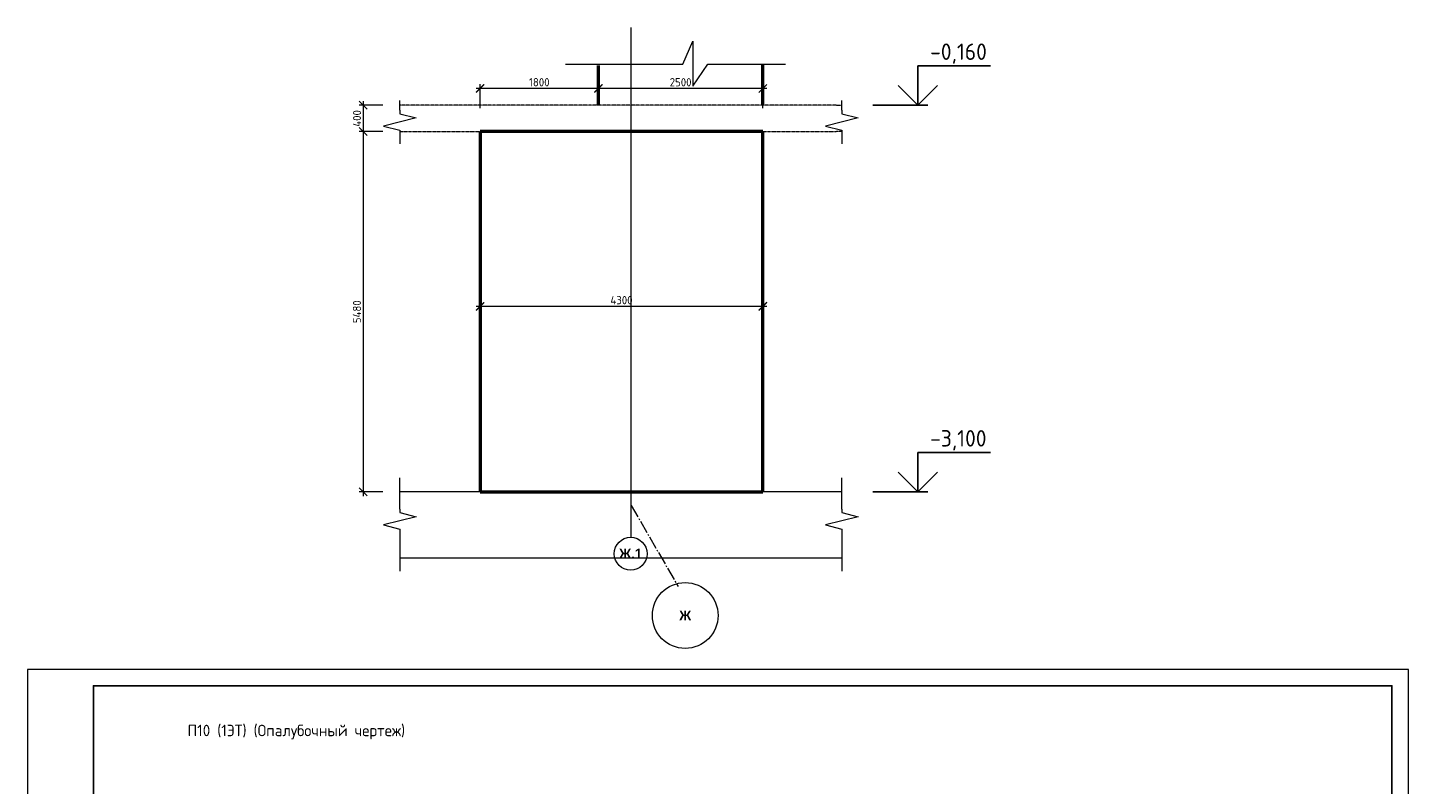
# Model space of a CAD drawing. Header units: millimetres. Extents: x 263826 to 1718326, y -423071 to 70137.
# Tile 432 of 486: x 904252 to 946252, y -113969 to -90952. Entities that reach past the tile are written whole.
import ezdxf
from ezdxf.enums import TextEntityAlignment as Align

# ---------------------------------------------------------------- set-up
doc = ezdxf.new("R2010")
doc.units = ezdxf.units.MM
for name, pattern in [('01 Штриховая _4 мм_', [6, 3.5, -2.5]), ('______5', [1100, 800, -100, 100, -100]), ('осевая', [50.8, 31.75, -6.35, 6.35, -6.35])]:
    doc.linetypes.add(name, pattern=pattern)
for name, color, linetype, lineweight in [('AF_Perekritie', 90, 'Continuous', 18), ('AF_Stena', 90, 'Continuous', 18), ('KR_Fundament', 253, 'Continuous', 18), ('Оси', 40, '______5', 18), ('РАЗМЕРЫ', 1, 'Continuous', 9), ('Текст', 7, 'Continuous', 25), ('ТОНКИЕ', 7, 'Continuous', 9)]:
    doc.layers.add(name, color=color, linetype=linetype, lineweight=lineweight)
doc.layers.add('ТОЛСТЫЕ_ОСНОВНЫЕ', color=6, linetype='Continuous')
doc.styles.add('Century Gothic', font='GOTHIC.TTF')
doc.styles.add('GOST-2.304_Type-B', font='GOST_Common.ttf')
doc.styles.add('style1', font='GOST_Common.ttf', dxfattribs={"height": 500})
doc.dimstyles.new('мой 25', dxfattribs={"dimscale": 100, "dimtxt": 2.5, "dimasz": 2.5, "dimexe": 1.25, "dimexo": 0.625, "dimtad": 1, "dimdec": 0, "dimlfac": 0.5, "dimtxsty": 'GOST-2.304_Type-B', "dimblk": 'ARCHTICK', "dimcen": 2.5, "dimdle": 1.25, "dimaunit": 1, "dimadec": 1, "dimazin": 2, "dimtfac": 1, "dimtdec": 0, "dimtmove": 1, "dimatfit": 3, "dimfxl": 6, "dimfxlon": 1, "dimtfill": 1, "dimlwd": -1, "dimlwe": -1, "dimarcsym": 0})

# ---------------------------------------------------------------- blocks, each defined once
blk = doc.blocks.new('*U46')
at = {"layer": 'ТОЛСТЫЕ_ОСНОВНЫЕ'}
for p, q in [((8, 5), (8, 90)), ((8, 90), (20, 90)), ((13, 5), (13, 90)), ((8, 65), (20, 65)), ((8, 30), (20, 30)), ((20, 5), (8, 5))]:
    blk.add_line(p, q, dxfattribs=at)
at = {"layer": 'ТОЛСТЫЕ_ОСНОВНЫЕ', "color": 6}
blk.add_lwpolyline([(20, 5), (415, 5), (415, 292), (20, 292)], close=True, dxfattribs=at)
at = {"layer": 'ТОНКИЕ'}
blk.add_lwpolyline([(0, 0), (420, 0), (420, 297), (0, 297)], close=True, dxfattribs=at)
at = {"layer": 'Текст', "style": 'style1'}
for s, p in [('Взам.инв.№', (10.5, 77.5)), ('Подпись и дата', (10.5, 47.5)), ('Инв.№ подл.', (10.5, 17.5))]:
    blk.add_text(s, height=3, rotation=90, dxfattribs=at).set_placement(p, align=Align.MIDDLE)
blk.add_text('Формат А3', height=2.5, dxfattribs=at).set_placement((375.57, 1.2))
blk = doc.blocks.new('_ArchTick')
at = {"color": 0, "linetype": 'ByBlock', "const_width": 0.15}
blk.add_lwpolyline([(-0.5, -0.5), (0.5, 0.5)], dxfattribs=at)
blk = doc.blocks.new('*D2948')
at = {"layer": 'DEFPOINTS', "color": 0, "transparency": 16777216}
for p in [(916296, -93314), (916296, -94114)]:
    blk.add_point(p, dxfattribs=at)
at = {"layer": 'РАЗМЕРЫ', "color": 0, "linetype": 'Continuous', "transparency": 16777216}
for p, q in [((914458, -93189), (914458, -94239)), ((915058, -93314), (914333, -93314)), ((915058, -94114), (914333, -94114))]:
    blk.add_line(p, q, dxfattribs=at)
at = {"layer": 'РАЗМЕРЫ', "color": 0, "transparency": 16777216, "xscale": 250, "yscale": 250, "zscale": 250}
for p, rotation in [((914458, -93314), 90), ((914458, -94114), 270)]:
    blk.add_blockref('_ArchTick', p, dxfattribs=dict(at, rotation=rotation))
at = {"layer": 'РАЗМЕРЫ', "color": 0, "transparency": 16777216, "insert": (914270, -93714), "char_height": 250, "attachment_point": 5, "rotation": 90, "style": 'GOST-2.304_Type-B', "bg_fill": 3, "box_fill_scale": 1.1, "bg_fill_color": 256, "bg_fill_true_color": 13158600, "bg_fill_transparency": 0}
blk.add_mtext('400', dxfattribs=at)
at = {"layer": 'DEFPOINTS', "color": 0, "transparency": 16777216}
blk.add_point((914458, -94114), dxfattribs=at)
blk = doc.blocks.new('*D2949')
at = {"layer": 'DEFPOINTS', "color": 0, "transparency": 16777216}
for p in [(916296, -94114), (914458, -105074), (917413, -105074)]:
    blk.add_point(p, dxfattribs=at)
at = {"layer": 'РАЗМЕРЫ', "color": 0, "linetype": 'Continuous', "transparency": 16777216}
for p, q in [((914458, -93989), (914458, -105199)), ((915058, -94114), (914333, -94114)), ((915058, -105074), (914333, -105074))]:
    blk.add_line(p, q, dxfattribs=at)
at = {"layer": 'РАЗМЕРЫ', "color": 0, "transparency": 16777216, "xscale": 250, "yscale": 250, "zscale": 250}
for p, rotation in [((914458, -94114), 90), ((914458, -105074), 270)]:
    blk.add_blockref('_ArchTick', p, dxfattribs=dict(at, rotation=rotation))
at = {"layer": 'РАЗМЕРЫ', "color": 0, "transparency": 16777216, "insert": (914270, -99594), "char_height": 250, "attachment_point": 5, "rotation": 90, "style": 'GOST-2.304_Type-B', "bg_fill": 3, "box_fill_scale": 1.1, "bg_fill_color": 256, "bg_fill_true_color": 13158600, "bg_fill_transparency": 0}
blk.add_mtext('5480', dxfattribs=at)
blk = doc.blocks.new('*D2950')
at = {"layer": 'DEFPOINTS', "color": 0, "transparency": 16777216}
for p in [(918016, -99430), (918016, -99594), (926615, -99594)]:
    blk.add_point(p, dxfattribs=at)
at = {"layer": 'РАЗМЕРЫ', "color": 0, "linetype": 'Continuous', "transparency": 16777216}
for p, q in [((926740, -99430), (917891, -99430)), ((918016, -99532), (918016, -99305)), ((926615, -99532), (926615, -99305))]:
    blk.add_line(p, q, dxfattribs=at)
at = {"layer": 'РАЗМЕРЫ', "color": 0, "transparency": 16777216, "xscale": 250, "yscale": 250, "zscale": 250, "rotation": 180}
blk.add_blockref('_ArchTick', (918016, -99430), dxfattribs=at)
at = {"layer": 'РАЗМЕРЫ', "color": 0, "transparency": 16777216, "xscale": 250, "yscale": 250, "zscale": 250}
blk.add_blockref('_ArchTick', (926615, -99430), dxfattribs=at)
at = {"layer": 'РАЗМЕРЫ', "color": 0, "transparency": 16777216, "insert": (922316, -99242), "char_height": 250, "attachment_point": 5, "style": 'GOST-2.304_Type-B', "bg_fill": 3, "box_fill_scale": 1.1, "bg_fill_color": 256, "bg_fill_true_color": 13158600, "bg_fill_transparency": 0}
blk.add_mtext('4300', dxfattribs=at)
blk = doc.blocks.new('*D2951')
at = {"layer": 'DEFPOINTS', "color": 0, "transparency": 16777216}
for p in [(921615, -92712), (921615, -92801), (926615, -96206)]:
    blk.add_point(p, dxfattribs=at)
at = {"layer": 'РАЗМЕРЫ', "color": 0, "linetype": 'Continuous', "transparency": 16777216}
for p, q in [((926740, -92801), (921490, -92801)), ((921615, -92774), (921615, -92926)), ((926615, -93401), (926615, -92676))]:
    blk.add_line(p, q, dxfattribs=at)
at = {"layer": 'РАЗМЕРЫ', "color": 0, "transparency": 16777216, "xscale": 250, "yscale": 250, "zscale": 250, "rotation": 180}
blk.add_blockref('_ArchTick', (921615, -92801), dxfattribs=at)
at = {"layer": 'РАЗМЕРЫ', "color": 0, "transparency": 16777216, "xscale": 250, "yscale": 250, "zscale": 250}
blk.add_blockref('_ArchTick', (926615, -92801), dxfattribs=at)
at = {"layer": 'РАЗМЕРЫ', "color": 0, "transparency": 16777216, "insert": (924115, -92613), "char_height": 250, "attachment_point": 5, "style": 'GOST-2.304_Type-B', "bg_fill": 3, "box_fill_scale": 1.1, "bg_fill_color": 256, "bg_fill_true_color": 13158600, "bg_fill_transparency": 0}
blk.add_mtext('2500', dxfattribs=at)
blk = doc.blocks.new('*D2952')
at = {"layer": 'DEFPOINTS', "color": 0, "transparency": 16777216}
for p in [(918016, -92801), (921615, -92712), (918016, -96825)]:
    blk.add_point(p, dxfattribs=at)
at = {"layer": 'РАЗМЕРЫ', "color": 0, "linetype": 'Continuous', "transparency": 16777216}
for p, q in [((921740, -92801), (917891, -92801)), ((918016, -93401), (918016, -92676)), ((921615, -92774), (921615, -92926))]:
    blk.add_line(p, q, dxfattribs=at)
at = {"layer": 'РАЗМЕРЫ', "color": 0, "transparency": 16777216, "xscale": 250, "yscale": 250, "zscale": 250, "rotation": 180}
blk.add_blockref('_ArchTick', (918016, -92801), dxfattribs=at)
at = {"layer": 'РАЗМЕРЫ', "color": 0, "transparency": 16777216, "xscale": 250, "yscale": 250, "zscale": 250}
blk.add_blockref('_ArchTick', (921615, -92801), dxfattribs=at)
at = {"layer": 'РАЗМЕРЫ', "color": 0, "transparency": 16777216, "insert": (919816, -92613), "char_height": 250, "attachment_point": 5, "style": 'GOST-2.304_Type-B', "bg_fill": 3, "box_fill_scale": 1.1, "bg_fill_color": 256, "bg_fill_true_color": 13158600, "bg_fill_transparency": 0}
blk.add_mtext('1800', dxfattribs=at)

msp = doc.modelspace()

# ---------------------------------------------------------------- linework, layer by layer
for points in [[(931333.28779, -92114.44218), (933543.83728, -92114.44218)], [(931333.28779, -93314.44218), (931333.28779, -92114.44218)], [(931933.28779, -92714.44218), (931333.28779, -93314.44218), (930733.28779, -92714.44218)], [(929964.15427, -93314.44218), (931633.28779, -93314.44218)], [(931333.28779, -103874.44218), (933543.83728, -103874.44218)], [(931333.28779, -105074.44218), (931333.28779, -103874.44218)], [(931933.28779, -104474.44218), (931333.28779, -105074.44218), (930733.28779, -104474.44218)], [(929964.15427, -105074.44218), (931633.28779, -105074.44218)]]:
    msp.add_lwpolyline(points)
at = {"color": 0, "linetype": 'ByBlock', "lineweight": 0}
for centre, radius in [((922594.94161, -106953.53318), 500), ((924254.73163, -108832.62418), 1000)]:
    msp.add_circle(centre, radius, dxfattribs=at)
at = {"layer": 'AF_Perekritie', "linetype": '01 Штриховая _4 мм_', "lineweight": 9}
for p, q in [((928855.25137, -93314.44218), (915574.68248, -93314.44218)), ((928855.4498, -93314.44218), (929018.16254, -93314.44218)), ((915574.68248, -94114.44218), (928855.25137, -94114.44218)), ((929018.16254, -94114.44218), (928855.4498, -94114.44218))]:
    msp.add_line(p, q, dxfattribs=at)
at = {"layer": 'AF_Stena', "lineweight": 50}
for p, q in [((921615.15138, -93314.44218), (921615.15138, -92108.60822)), ((926615.15159, -93314.44218), (926615.15159, -92066.35008)), ((926615.15159, -94114.44218), (918015.95673, -94114.44218)), ((918015.95673, -94114.44218), (918015.95673, -105074.44218)), ((926615.15159, -105074.44218), (926615.15159, -94114.44218)), ((918015.95673, -105074.44218), (926615.15159, -105074.44218))]:
    msp.add_line(p, q, dxfattribs=at)
at = {"layer": 'AF_Stena', "lineweight": 20}
for points in [[(915574.68248, -93464.44218), (915574.68248, -93164.44218)], [(929018.16254, -93464.44218), (929018.16254, -93164.44218)], [(915574.68248, -93464.44218), (915574.68248, -93574.44258)], [(915574.68248, -93574.44258), (916074.68248, -93699.44258)], [(929018.16254, -93464.44218), (929018.16254, -93574.44258)], [(929018.16254, -93574.44258), (929518.16254, -93699.44258)], [(916074.68248, -93699.44258), (915074.68248, -93949.44258)], [(915074.68248, -93949.44258), (915574.68248, -94074.44258)], [(915574.68248, -94074.44258), (915574.68248, -94184.44298)], [(929518.16254, -93699.44258), (928518.16254, -93949.44258)], [(928518.16254, -93949.44258), (929018.16254, -94074.44258)], [(929018.16254, -94074.44258), (929018.16254, -94184.44298)], [(915574.68248, -94184.44298), (915574.68248, -94484.44298)], [(929018.16254, -94184.44298), (929018.16254, -94484.44298)], [(915574.68248, -105593.76199), (915574.68248, -104650.04331)], [(929018.16254, -105593.76199), (929018.16254, -104650.04331)], [(916074.68248, -105828.76239), (915074.68248, -106078.76239)], [(915574.68248, -105593.76199), (915574.68248, -105703.76239)], [(915574.68248, -105703.76239), (916074.68248, -105828.76239)], [(929518.16254, -105828.76239), (928518.16254, -106078.76239)], [(929018.16254, -105593.76199), (929018.16254, -105703.76239)], [(929018.16254, -105703.76239), (929518.16254, -105828.76239)], [(915074.68248, -106078.76239), (915574.68248, -106203.76239)], [(915574.68248, -106203.76239), (915574.68248, -106313.76279)], [(928518.16254, -106078.76239), (929018.16254, -106203.76239)], [(929018.16254, -106203.76239), (929018.16254, -106313.76279)], [(915574.68248, -106313.76279), (915574.68248, -107485.14)], [(929018.16254, -106313.76279), (929018.16254, -107485.14)]]:
    msp.add_lwpolyline(points, dxfattribs=at)
at = {"layer": 'KR_Fundament', "lineweight": 9}
for p, q in [((929018.16254, -105074.44218), (915574.68248, -105074.44218)), ((915574.68248, -107074.44218), (929018.16254, -107074.44218))]:
    msp.add_line(p, q, dxfattribs=at)
at = {"layer": 'Оси', "color": 16, "linetype": '______5', "lineweight": 0, "ltscale": 0.5, "transparency": 33554687}
msp.add_line((922615.15159, -105488.95065), (924036.74903, -107951.22964), dxfattribs=at)
at = {"layer": 'РАЗМЕРЫ', "color": 4}
for p, q in [((924182.75367, -92066.35008), (924485.56841, -91367.23529)), ((924485.56841, -91367.23529), (924485.56841, -92736.8462)), ((920615.56127, -92066.35008), (924182.75367, -92066.35008)), ((924485.56841, -92736.8462), (924942.28607, -92066.35008)), ((924942.28607, -92066.35008), (927302.00199, -92066.35008))]:
    msp.add_line(p, q, dxfattribs=at)

# ---------------------------------------------------------------- block references
at = {"xscale": 100, "yscale": 100, "zscale": 100}
msp.add_blockref('*U46', (904252.04047, -140171.46392), dxfattribs=at)

# ---------------------------------------------------------------- texts
at = {"style": 'GOST-2.304_Type-B'}
for s, p in [('-0,160', (931705.12472, -91934.44218)), ('-3,100', (931705.12472, -103694.44218))]:
    msp.add_text(s, height=499.999989, dxfattribs=at).set_placement(p)
at = {"layer": 'Оси', "color": 16, "linetype": 'Continuous', "lineweight": 25, "transparency": 33554687, "attachment_point": 5, "style": 'Century Gothic'}
for s, insert, char_height, width in [('\\A1;{\\fCentury Gothic|i0|b1;\\H300.000000;\\W1.000000;\\C16;Ж.1}\\P', (922594.94161, -106953.53318), 600, 1780), ('\\A1;{\\fCentury Gothic|i0|b1;\\H300.000000;\\W1.000000;\\C16;Ж}\\P', (924254.73163, -108832.62418), 1200, 2160)]:
    msp.add_mtext(s, dxfattribs=dict(at, insert=insert, char_height=char_height, width=width))
at = {"layer": 'РАЗМЕРЫ', "insert": (912425.2649, -112377.17308), "char_height": 350, "attachment_point": 5, "style": 'GOST-2.304_Type-B'}
msp.add_mtext_dynamic_manual_height_columns('П10 (1ЭТ) (Опалубочный чертеж)', width=9816.0881275, gutter_width=625, heights=[0], dxfattribs=at)

# ---------------------------------------------------------------- next in the draw order: dimensions: what is measured, and where the dimension line sits
at = {"layer": 'РАЗМЕРЫ'}
for base, p1, p2, picture, middle in [((921615.15138, -92800.94997), (926615.15159, -96206.35138), (921615.15138, -92711.5252), '*D2951', (924115.15148, -92613.44997)), ((918015.95673, -99429.7949), (926615.15159, -99594.44218), (918015.95673, -99594.44218), '*D2950', (922315.55416, -99242.2949))]:
    dim = msp.add_linear_dim(base=base, p1=p1, p2=p2, dimstyle='мой 25', dxfattribs=at)
    dim.commit()
    dim.dimension.update_dxf_attribs({"geometry": picture, "text_midpoint": middle})
dim = msp.add_linear_dim(base=(914457.68769, -94114.44218), p1=(916295.62236, -93314.44218), p2=(916295.62236, -94114.44218), angle=90, dimstyle='мой 25', dxfattribs=at)
dim.commit()
dim.dimension.update_dxf_attribs({"geometry": '*D2948', "text_midpoint": (914270.18769, -93714.44218)})

# ---------------------------------------------------------------- next in the draw order: linework, layer by layer
at = {"layer": 'Оси', "color": 16, "linetype": 'осевая', "lineweight": 0, "ltscale": 0.5, "transparency": 33554687}
for p, q in [((922615.15159, -105488.95065), (922615.15159, -90952.43298)), ((922615.15159, -106436.57367), (922615.15159, -98013.43758))]:
    msp.add_line(p, q, dxfattribs=at)

# ---------------------------------------------------------------- next in the draw order: dimensions: what is measured, and where the dimension line sits
at = {"layer": 'РАЗМЕРЫ'}
dim = msp.add_linear_dim(base=(918015.95673, -92800.94997), p1=(921615.15138, -92711.5252), p2=(918015.95673, -96825.36923), dimstyle='мой 25', dxfattribs=at)
dim.commit()
dim.dimension.update_dxf_attribs({"geometry": '*D2952', "text_midpoint": (919815.55405, -92613.44997)})
dim = msp.add_linear_dim(base=(914457.68769, -105074.44218), p1=(916295.62236, -94114.44218), p2=(917412.96875, -105074.44218), angle=90, dimstyle='мой 25', dxfattribs=at)
dim.commit()
dim.dimension.update_dxf_attribs({"geometry": '*D2949', "text_midpoint": (914270.18769, -99594.44218)})

doc.saveas('drawing.dxf')
